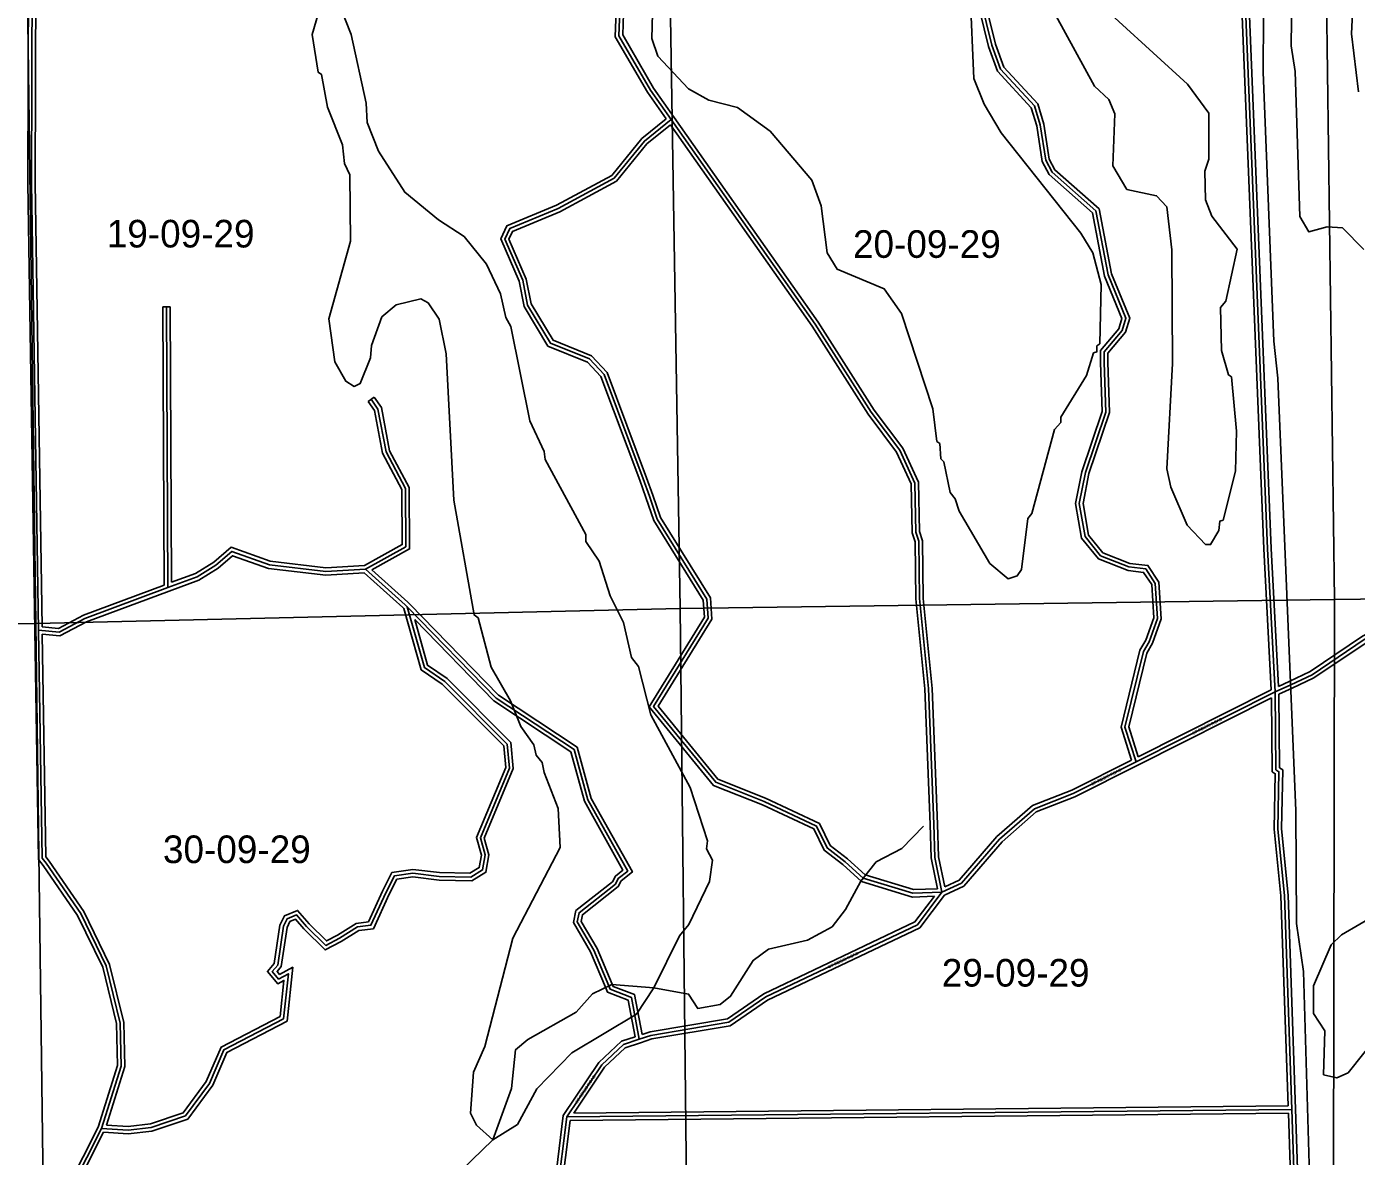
# Model space of a CAD drawing. Extents: x 418523 to 616617, y 1878279 to 2196743.
# Drawn here: x 521369 to 532209, y 1945614 to 1954823 of the extents above; entities that cross this region are included whole.
import ezdxf

# ---------------------------------------------------------------- set-up
doc = ezdxf.new("R2010")
doc.units = 0
for name, color, linetype in [('Level 1', 7, 'Continuous'), ('Level 2', 7, 'Continuous'), ('Level 31', 7, 'Continuous'), ('Level 32', 7, 'Continuous'), ('Level 34', 7, 'Continuous'), ('Level 5', 7, 'Continuous'), ('Level 7', 7, 'Continuous')]:
    doc.layers.add(name, color=color, linetype=linetype)

msp = doc.modelspace()

# ---------------------------------------------------------------- linework, layer by layer
at = {"layer": 'Level 1'}
for p, q in [((526611.251, 1955357.817), (526696.259, 1950081.338)), ((532030.742, 1950154.538), (531961.347, 1955392.847)), ((521374.355, 1955247.698), (521445.232, 1949957.34)), ((526696.259, 1950081.338), (532030.742, 1950154.538)), ((532021.415, 1944840.896), (532030.742, 1950154.538)), ((537077.111, 1950204.36), (532030.742, 1950154.538)), ((521445.232, 1949957.34), (526696.259, 1950081.338)), ((526696.259, 1950081.338), (526754.638, 1944741.059)), ((516120.644, 1949874.042), (521445.232, 1949957.34)), ((521445.232, 1949957.34), (521513.968, 1944652.99))]:
    msp.add_line(p, q, dxfattribs=at)
at = {"layer": 'Level 31'}
for p, q in [((522521.69, 1950250.578), (522510.932, 1952538.374)), ((531673.577, 1949459.202), (531847.217, 1949540.438)), ((530412.78, 1948829.271), (531546.367, 1949399.629)), ((531546.367, 1949399.629), (531673.577, 1949459.202)), ((525773.028, 1945936.891), (531683.806, 1945997.911)), ((521638.877, 1945167.711), (521979.531, 1945842.503))]:
    msp.add_line(p, q, dxfattribs=at)
for points in [[(526623.09, 1954065.213), (526454.712, 1954304.001), (526197.845, 1954746.747), (526207.389, 1955022.001), (526341.928, 1955362.998)], [(529061.468, 1955390.603), (529238.04, 1954670.32), (529309.121, 1954476.247), (529584.3, 1954177.103), (529632.339, 1954021.293), (529676.116, 1953733.492), (529727.85, 1953636.218), (530084.579, 1953321.525), (530184.387, 1952798.611), (530329.863, 1952445.369), (530299.678, 1952345.831), (530153.986, 1952171.411), (530153.06, 1952086.319), (530166.283, 1951681.526), (529999.809, 1951187.526), (529950.051, 1950935.684), (529996.753, 1950665.692), (530124.174, 1950508.886), (530354.697, 1950418.638), (530492.125, 1950402.532), (530569.83, 1950284.443), (530587.276, 1949999.642), (530520.585, 1949809.678), (530472.999, 1949728.382), (530322.621, 1949113.956), (530412.78, 1948829.271)], [(531546.367, 1949399.629), (531484.271, 1950567.169), (531300.992, 1955044.377), (531293.924, 1955394.601)], [(521466.59, 1949903.13), (521408.47, 1953547.536), (521414.688, 1955248.334)], [(526623.09, 1954065.213), (526404.995, 1953889.245), (526158.515, 1953586.826), (525701.73, 1953339.337), (525307.149, 1953176.001), (525268.431, 1953091.407), (525413.921, 1952755.601), (525452.889, 1952552.906), (525639.749, 1952243.136), (525957.74, 1952113.64), (526076.67, 1951986.304), (526395.304, 1951135.682), (526446.56, 1950994.403), (526508.775, 1950809.084), (526914.805, 1950156.715), (526924.738, 1950001.4), (526480.542, 1949281.469), (526986.412, 1948663.298), (527380.235, 1948507.002), (527808.835, 1948306.224), (527894.588, 1948129.19), (528042.801, 1948016.305), (528189.034, 1947881.608)], [(528763.386, 1948321.821), (528720.528, 1949427.115), (528648.449, 1950160.856), (528641.808, 1950627.811), (528616.984, 1950702.809), (528610.113, 1951102.853), (528486.258, 1951370.205), (528253.966, 1951679.754), (527797.996, 1952398.104), (526623.09, 1954065.213)], [(524131.077, 1950401.873), (524461.304, 1950583.246), (524457.92, 1951058.191), (524299.914, 1951356.226), (524233.535, 1951705.573), (524178.576, 1951785.411)], [(522521.69, 1950250.578), (522759.193, 1950339.176), (522912.897, 1950434.261), (523042.84, 1950544.706), (523349.165, 1950435.958), (523808.729, 1950381.574), (524131.077, 1950401.873)], [(524472.258, 1950094.453), (524456.123, 1950110.876), (524131.077, 1950401.873)], [(521466.59, 1949903.13), (521635.133, 1949887.241), (521844.468, 1949999.21), (522521.69, 1950250.578)], [(531847.217, 1949540.438), (532273.021, 1949827.381), (532758.956, 1950057.398), (533000.305, 1950163.505), (533150.726, 1950235.006), (533271.198, 1950274.969), (533308.8, 1949171.882), (533381.71, 1949136.001), (536237.165, 1949031.32), (536296.679, 1948975.851)], [(521979.531, 1945842.503), (522197.005, 1945828.621), (522384.756, 1945850.121), (522664.225, 1945944.022), (522860.475, 1946208.779), (522977.69, 1946483.279), (523464.131, 1946736.81), (523503.235, 1947102.868), (523423.694, 1947059.516), (523371.524, 1947121.89), (523416.168, 1947174.095), (523463.349, 1947490.305), (523493.419, 1947551.654), (523570.057, 1947583.016), (523651.007, 1947488.538), (523807.636, 1947334.513), (523919.298, 1947391.933), (524066.968, 1947484.499), (524175.614, 1947497.928), (524298.499, 1947763.683), (524367.575, 1947900.534), (524517.213, 1947922.546), (524733.68, 1947897.045), (524991.499, 1947891.398), (525085.694, 1947949.247), (525107.723, 1948072.085), (525068.205, 1948210.414), (525305.834, 1948779.78), (525287.47, 1948973.673), (524777.445, 1949486.06), (524611.785, 1949599.021), (524472.258, 1950094.453)], [(526114.987, 1947005.554), (525992.803, 1947295.09), (525857.708, 1947525.033), (525873.219, 1947600.983), (526168.709, 1947832.678), (526192.689, 1947879.505), (526269.429, 1947940.328), (525944.737, 1948521.14), (525831.871, 1948929.922), (525197.995, 1949350.01), (524472.258, 1950094.453)], [(521529.19, 1948003.529), (521496.004, 1948045.471), (521466.59, 1949903.13)], [(531683.806, 1945997.911), (531623.638, 1947740.38), (531567.36, 1948282.413), (531577.51, 1948749.311), (531552.483, 1948766.123), (531546.367, 1949399.629)], [(528831.013, 1947767.742), (528989.718, 1947842.107), (529299.59, 1948199.238), (529584, 1948448.454), (529901, 1948572.1), (530412.78, 1948829.271)], [(528831.013, 1947767.742), (528773.882, 1948051.226), (528763.386, 1948321.821)], [(521979.531, 1945842.503), (522139.836, 1946350.673), (522132.853, 1946700.898), (522018.012, 1947167.886), (521811.258, 1947594.115), (521529.19, 1948003.529)], [(528189.034, 1947881.608), (528593.783, 1947758.744), (528831.013, 1947767.742)], [(526363.04, 1946569.385), (526459.051, 1946601.048), (527092.925, 1946707.191), (527394.045, 1946914.512), (528630.045, 1947501.516), (528831.013, 1947767.742)], [(526363.04, 1946569.385), (526299.145, 1946910.717), (526126.952, 1946976.782), (526114.987, 1947005.554)], [(525773.028, 1945936.891), (526058.097, 1946360.996), (526233.65, 1946526.929), (526363.04, 1946569.385)], [(531757.337, 1943884.111), (531751.28, 1943971.771), (531752.969, 1944472.152), (531728.677, 1944614.06), (531683.806, 1945997.911)], [(525569.732, 1945111.752), (525636.686, 1945187.156), (525695.557, 1945311.68), (525773.028, 1945936.891)]]:
    msp.add_lwpolyline(points, dxfattribs=at)
at = {"layer": 'Level 32'}
for p, q in [((522480.932, 1952538.232), (522540.933, 1952538.514)), ((522491.592, 1950271.406), (522480.932, 1952538.232)), ((522551.489, 1950293.713), (522540.933, 1952538.514)), ((524153.865, 1951768.4), (524203.289, 1951802.421)), ((531573.962, 1949445.678), (531660.854, 1949486.371)), ((531660.865, 1949486.376), (531832.39, 1949566.621)), ((531686.29, 1949432.027), (531862.046, 1949514.252)), ((530430.75, 1948871.896), (531515.368, 1949417.616)), ((531576.554, 1949380.636), (531686.301, 1949432.032)), ((530426.265, 1948802.471), (531516.835, 1949351.183)), ((525829.737, 1945967.478), (531652.763, 1946027.592)), ((525799.575, 1945907.161), (531654.773, 1945967.608)), ((521612.096, 1945181.231), (521951.654, 1945853.85)), ((521665.659, 1945154.191), (521997.387, 1945811.3))]:
    msp.add_line(p, q, dxfattribs=at)
for points in [[(526582.367, 1954070.903), (526429.429, 1954287.797), (526167.565, 1954739.159), (526177.585, 1955028.206), (526297.426, 1955331.948)], [(526647.608, 1954082.501), (526479.996, 1954320.203), (526228.127, 1954754.336), (526237.192, 1955015.797), (526362.425, 1955333.203)], [(529037.994, 1955360.361), (529209.298, 1954661.563), (529283.003, 1954460.327), (529557.628, 1954161.783), (529603.015, 1954014.581), (529647.226, 1953723.922), (529703.92, 1953617.323), (530057.034, 1953305.817), (530155.488, 1952789.999), (530298.049, 1952443.837), (530272.74, 1952360.378), (530124.104, 1952182.435), (530123.055, 1952085.993), (530136.121, 1951685.968), (529970.755, 1951195.257), (529919.542, 1950936.046), (529968.528, 1950652.856), (530105.876, 1950483.831), (530347.363, 1950389.291), (530474.748, 1950374.363), (530540.375, 1950274.63), (530556.961, 1950003.859), (530493.235, 1949822.341), (530444.898, 1949739.763), (530291.48, 1949112.917), (530376.459, 1948844.593)], [(529099.615, 1955360.999), (529266.782, 1954679.077), (529335.24, 1954492.167), (529610.97, 1954192.423), (529661.664, 1954028.006), (529705.007, 1953743.062), (529751.78, 1953655.113), (530112.123, 1953337.232), (530213.285, 1952807.224), (530361.677, 1952446.901), (530326.616, 1952331.283), (530183.869, 1952160.388), (530183.066, 1952086.646), (530196.444, 1951677.086), (530028.862, 1951179.796), (529980.56, 1950935.321), (530024.979, 1950678.529), (530142.471, 1950533.94), (530362.03, 1950447.985), (530509.501, 1950430.701), (530599.285, 1950294.256), (530617.59, 1949995.425), (530547.935, 1949797.016), (530501.1, 1949717.001), (530353.762, 1949114.995), (530430.75, 1948871.896)], [(531515.368, 1949417.615), (531454.303, 1950565.758), (531271.004, 1955043.461), (531264.471, 1955367.146)], [(531573.962, 1949445.678), (531514.239, 1950568.579), (531330.98, 1955045.293), (531324.531, 1955364.848)], [(521436.594, 1949902.652), (521378.468, 1953547.352), (521384.686, 1955247.964)], [(521496.16, 1949930.476), (521438.471, 1953547.721), (521444.583, 1955219.019)], [(526582.367, 1954070.903), (526383.719, 1953910.626), (526139.008, 1953610.377), (525688.812, 1953366.459), (525284.778, 1953199.21), (525235.59, 1953091.741), (525385.083, 1952746.699), (525424.438, 1952541.989), (525619.206, 1952219.108), (525940.317, 1952088.343), (526050.67, 1951970.189), (526367.155, 1951125.304), (526418.235, 1950984.511), (526481.45, 1950796.21), (526885.346, 1950147.269), (526894.189, 1950009.021), (526443.78, 1949279.021), (526968.119, 1948638.281), (527368.328, 1948479.451), (527786.474, 1948283.57), (527870.711, 1948109.664), (528023.507, 1947993.288), (528173.755, 1947854.893)], [(526617.011, 1954021.759), (526426.272, 1953867.863), (526178.023, 1953563.273), (525714.649, 1953312.215), (525329.52, 1953152.793), (525301.272, 1953091.072), (525442.76, 1952764.501), (525481.34, 1952563.821), (525660.291, 1952267.163), (525975.164, 1952138.937), (526102.67, 1952002.419), (526423.452, 1951146.061), (526474.885, 1951004.295), (526536.099, 1950821.958), (526944.262, 1950166.161), (526955.287, 1949993.778), (526517.305, 1949283.917), (527004.705, 1948688.315), (527392.143, 1948534.554), (527831.198, 1948328.878), (527918.465, 1948148.716), (528062.095, 1948039.321), (528204.314, 1947908.321)], [(528733.408, 1948320.659), (528690.585, 1949425.066), (528618.469, 1950159.172), (528611.875, 1950622.767), (528587.065, 1950697.723), (528580.225, 1951095.997), (528460.365, 1951354.726), (528229.266, 1951662.686), (527773.055, 1952381.414), (526617.011, 1954021.758)], [(528793.365, 1948322.983), (528750.472, 1949429.165), (528678.429, 1950162.538), (528671.74, 1950632.855), (528646.902, 1950707.896), (528640, 1951109.71), (528512.15, 1951385.684), (528278.667, 1951696.822), (527822.936, 1952414.793), (526647.612, 1954082.496)], [(524122.506, 1950431.392), (524431.175, 1950600.926), (524427.972, 1951050.63), (524271.286, 1951346.176), (524205.242, 1951693.766), (524153.865, 1951768.4)], [(524182.65, 1950395.969), (524491.431, 1950565.565), (524487.866, 1951065.751), (524328.542, 1951366.276), (524261.83, 1951717.38), (524203.289, 1951802.421)], [(522551.489, 1950293.713), (522745.93, 1950366.249), (522895.19, 1950458.585), (523036.585, 1950578.761), (523356.031, 1950465.356), (523809.555, 1950411.686), (524122.506, 1950431.391)], [(522532.175, 1950222.469), (522772.455, 1950312.103), (522930.604, 1950409.937), (523049.096, 1950510.65), (523342.299, 1950406.561), (523807.902, 1950351.461), (524120.427, 1950371.141)], [(524445.466, 1950078.916), (524435.396, 1950089.166), (524120.427, 1950371.141)], [(524493.658, 1950115.478), (524476.85, 1950132.587), (524182.65, 1950395.969)], [(521496.16, 1949930.476), (521628.951, 1949917.956), (521832.116, 1950026.626), (522491.592, 1950271.406)], [(531832.39, 1949566.621), (532258.136, 1949853.527), (532746.499, 1950084.693), (532987.825, 1950190.79), (533139.52, 1950262.897), (533299.815, 1950316.071), (533338.17, 1949190.865), (533389.21, 1949165.746), (536249.439, 1949060.891), (536292.8, 1949020.477)], [(531862.046, 1949514.252), (532287.906, 1949801.235), (532771.414, 1950030.102), (533012.785, 1950136.219), (533161.932, 1950207.114), (533242.58, 1950233.868), (533279.428, 1949152.9), (533374.21, 1949106.255), (536224.891, 1949001.749), (536256.388, 1948972.393)], [(521497.118, 1949870.117), (521641.315, 1949856.524), (521856.82, 1949971.793), (522532.13, 1950222.452)], [(522019.665, 1945870.001), (522196.248, 1945858.731), (522378.2, 1945879.566), (522645.735, 1945969.459), (522834.271, 1946223.807), (522954.312, 1946504.925), (523436.007, 1946755.983), (523467.323, 1947049.128), (523416.458, 1947021.406), (523332.233, 1947122.105), (523387.767, 1947187.045), (523434.363, 1947499.331), (523471.5, 1947575.1), (523578.745, 1947618.986), (523672.955, 1947509.03), (523813.206, 1947371.112), (523904.445, 1947418.031), (524056.678, 1947513.456), (524155.383, 1947525.657), (524271.485, 1947776.742), (524347.808, 1947927.95), (524516.777, 1947952.806), (524735.768, 1947927.007), (524983.325, 1947921.586), (525058.537, 1947967.776), (525076.966, 1948070.533), (525036.473, 1948212.275), (525275.26, 1948784.416), (525258.617, 1948960.133), (524758.191, 1949462.877), (524585.866, 1949580.382), (524445.466, 1950078.916)], [(526142.628, 1947017.218), (526019.673, 1947308.579), (525889.405, 1947530.307), (525900.406, 1947584.177), (526192.407, 1947813.136), (526216.425, 1947860.036), (526308.076, 1947932.678), (525972.691, 1948532.616), (525857.803, 1948948.728), (525217.24, 1949373.246), (524493.74, 1950115.396)], [(521505.05, 1947985.691), (521466.167, 1948034.83), (521436.594, 1949902.656)], [(521997.388, 1945811.301), (522197.762, 1945798.511), (522391.313, 1945820.676), (522682.714, 1945918.585), (522886.68, 1946193.751), (523001.069, 1946461.633), (523492.255, 1946717.636), (523539.148, 1947156.608), (523430.929, 1947097.626), (523410.815, 1947121.674), (523444.569, 1947161.145), (523492.335, 1947481.277), (523515.338, 1947528.207), (523561.37, 1947547.046), (523629.059, 1947468.046), (523802.067, 1947297.914), (523934.151, 1947365.836), (524077.259, 1947455.541), (524195.845, 1947470.2), (524325.513, 1947750.625), (524387.343, 1947873.119), (524517.648, 1947892.286), (524731.592, 1947867.082), (524999.673, 1947861.211), (525112.85, 1947930.718), (525138.48, 1948073.636), (525099.937, 1948208.554), (525336.408, 1948775.144), (525316.323, 1948987.213), (524796.7, 1949509.242), (524637.704, 1949617.659), (524533.109, 1949989.056)], [(526087.347, 1946993.89), (525965.933, 1947281.601), (525826.01, 1947519.76), (525846.03, 1947617.789), (526145.01, 1947852.22), (526168.953, 1947898.973), (526230.782, 1947947.977), (525916.782, 1948509.663), (525805.94, 1948911.116), (525178.751, 1949326.773), (524533.109, 1949989.056)], [(521553.334, 1948021.366), (521525.84, 1948056.113), (521497.118, 1949870.117)], [(531713.789, 1945998.946), (531653.585, 1947742.448), (531597.395, 1948283.641), (531607.861, 1948765.064), (531582.33, 1948782.215), (531576.554, 1949380.636)], [(531652.763, 1946027.592), (531593.691, 1947738.311), (531537.325, 1948281.186), (531547.16, 1948733.558), (531522.636, 1948750.032), (531516.835, 1949351.183)], [(528852.875, 1947811.116), (528971.227, 1947866.574), (529278.275, 1948220.449), (529568.19, 1948474.49), (529888.788, 1948599.538), (530376.459, 1948844.594)], [(528850.478, 1947743.731), (529008.209, 1947817.641), (529320.905, 1948178.027), (529599.81, 1948422.419), (529913.214, 1948544.661), (530426.25, 1948802.465)], [(528794.637, 1947796.385), (528743.998, 1948047.659), (528733.408, 1948320.658)], [(528852.875, 1947811.116), (528803.767, 1948054.795), (528793.365, 1948322.984)], [(521951.653, 1945853.849), (522109.743, 1946355), (522102.925, 1946696.97), (521989.636, 1947157.644), (521785.26, 1947578.971), (521505.05, 1947985.691)], [(522019.666, 1945870.002), (522169.93, 1946346.346), (522162.78, 1946704.827), (522046.387, 1947178.126), (521837.255, 1947609.259), (521553.334, 1948021.366)], [(528173.755, 1947854.893), (528589.887, 1947728.574), (528768.985, 1947735.366)], [(528204.314, 1947908.321), (528597.678, 1947788.914), (528794.637, 1947796.385)], [(526372.436, 1946540.893), (526466.268, 1946571.838), (527104.45, 1946678.703), (527409.083, 1946888.441), (528649.559, 1947477.571), (528850.478, 1947743.731)], [(526386.218, 1946608.617), (526451.834, 1946630.258), (527081.4, 1946735.681), (527379.008, 1946940.582), (528610.532, 1947525.46), (528768.985, 1947735.366)], [(526328.717, 1946589.696), (526272.743, 1946888.714), (526104.192, 1946953.381), (526087.347, 1946993.89)], [(526386.218, 1946608.617), (526325.548, 1946932.721), (526149.712, 1947000.183), (526142.688, 1947017.074)], [(525744.136, 1945947.686), (526035.062, 1946380.504), (526217.92, 1946553.342), (526328.716, 1946589.696)], [(525829.737, 1945967.478), (526081.132, 1946341.487), (526249.38, 1946500.516), (526372.393, 1946540.879)], [(531787.266, 1943886.178), (531781.285, 1943972.756), (531782.977, 1944474.651), (531758.595, 1944617.091), (531713.79, 1945998.883)], [(525547.299, 1945131.673), (525611.4, 1945203.862), (525666.376, 1945320.149), (525744.136, 1945947.684)], [(525592.165, 1945091.832), (525661.972, 1945170.448), (525724.738, 1945303.211), (525799.575, 1945907.162)], [(531727.409, 1943882.042), (531721.277, 1943970.787), (531722.96, 1944469.654), (531698.759, 1944611.028), (531654.772, 1945967.608)]]:
    msp.add_lwpolyline(points, dxfattribs=at)
at = {"layer": 'Level 5'}
msp.add_line((524827.01, 1945418.472), (525169.842, 1945750.815), dxfattribs=at)
for points in [[(531903.81, 1937367.777), (531941.957, 1938868.233), (532021.266, 1940201.785), (531889.373, 1943270.026), (531891.82, 1944036.963), (531844.316, 1944812.411), (531776.677, 1947121.814), (531719.589, 1947513.812), (531714.194, 1948430.814), (531567.102, 1951957.614), (531534.736, 1952257.821), (531450.059, 1954450.581), (531452.994, 1955367.572)], [(526482.63, 1946988.751), (526765.908, 1946937.813), (526840.571, 1946820.881), (527024.075, 1946853.635), (527107.665, 1946920.037), (527291.975, 1947211.216), (527417.316, 1947302.531), (527734.332, 1947376.536), (527934.755, 1947484.261), (528043.585, 1947625.646), (528169.384, 1947858.643), (528294.924, 1948016.639), (528503.687, 1948124.364), (528679.338, 1948307.171)], [(525169.842, 1945750.815), (525321.239, 1946167.176), (525355.594, 1946483.834), (525455.895, 1946566.897), (525848.45, 1946790.708), (525982.29, 1946940.333), (526140.943, 1947014.837), (526482.63, 1946988.751)]]:
    msp.add_lwpolyline(points, dxfattribs=at)
at = {"layer": 'Level 7'}
for points in [[(531406.017, 1956309.714), (531530.373, 1956100.911), (531637.77, 1955792.145), (531686.18, 1955300.134), (531675.82, 1954666.599), (531708.515, 1954458.065), (531746.415, 1953274.167), (531821.009, 1953148.896), (531971.201, 1953190.088), (532096.214, 1953181.36), (532270.721, 1953005.738)], [(532224.819, 1954289.707), (532167.99, 1954765.038), (532185.775, 1955106.796), (532328.413, 1955398.115)], [(529993.354, 1955122.157), (530832.836, 1954352.501), (531007.154, 1954118.527), (531005.94, 1953743.388), (530972.301, 1953643.456), (530979.885, 1953410.041), (531029.488, 1953276.488), (531237.007, 1953009.044), (531143.972, 1952584.183), (531102.122, 1952534.291), (531109.318, 1952184.163), (531167.053, 1951983.9), (531191.994, 1951967.13), (531232.272, 1951525.17), (531222.897, 1951200.082), (531121.551, 1950800.271), (531096.541, 1950792.031), (531087.942, 1950716.999), (531020.892, 1950600.526), (530979.211, 1950600.655), (530979.211, 1950600.655), (530829.645, 1950759.536), (530697.277, 1951068.401), (530664.394, 1951218.555), (530708.85, 1952077.066), (530703.485, 1953002.437), (530662.909, 1953352.695), (530579.845, 1953444.656), (530338.249, 1953495.464), (530222.163, 1953687.556), (530240.206, 1954112.647), (530190.553, 1954229.519), (530074.199, 1954338.28), (529759.242, 1954914.499)], [(529059.543, 1955091.824), (529090.675, 1954399.768), (529173.38, 1954191.105), (529314.348, 1953957.231), (529961.976, 1953138.211), (530061.491, 1952979.488), (530127.357, 1952720.833), (530117.455, 1952237.351), (530092.415, 1952220.781), (530092.255, 1952170.76), (530067.215, 1952162.489), (530008.266, 1951979.284), (529798.747, 1951638.153), (529798.618, 1951596.472), (529748.438, 1951538.281), (529562.815, 1950855.281), (529529.345, 1950813.701), (529477.981, 1950397.05), (529444.511, 1950347.158), (529369.38, 1950322.376), (529219.724, 1950447.918), (528971.001, 1950873.855), (528937.979, 1950974.026), (528896.467, 1951024.167), (528847.232, 1951274.422), (528822.321, 1951299.502), (528814.379, 1951424.576), (528789.428, 1951441.316), (528756.933, 1951708.211), (528500.994, 1952484.306), (528359.927, 1952684.839), (527976.945, 1952844.437), (527894.032, 1952978.109), (527845.224, 1953361.717), (527770.889, 1953570.391), (527430.365, 1953971.606), (527164.225, 1954164.197), (526930.999, 1954223.306), (526764.574, 1954315.556), (526515.323, 1954583.108), (526465.77, 1954724.991), (526475.085, 1955033.398)], [(525169.842, 1945750.815), (525036.857, 1945867.986), (524987.165, 1945968.147), (525013.22, 1946301.546), (525105.608, 1946509.651), (525333.528, 1947392.595), (525719.345, 1948133.287), (525703.689, 1948450.135), (525587.921, 1948742.26), (525571.51, 1948825.691), (525521.687, 1948884.212), (525505.275, 1948967.604), (525397.4, 1949118.016), (525314.685, 1949326.69), (525157.176, 1949602.314), (525050.107, 1950002.782), (525016.826, 1950027.892), (524853.106, 1950962.122), (524790.235, 1952154.419), (524732.799, 1952438.045), (524641.525, 1952571.726), (524583.263, 1952605.266), (524383.029, 1952555.863), (524266.028, 1952456.219), (524181.91, 1952223.062), (524173.251, 1952123.06), (524089.203, 1951914.914), (524039.112, 1951890.073), (523972.56, 1951931.943), (523881.375, 1952090.636), (523832.468, 1952440.923), (524009.561, 1953073.93), (524002.952, 1953615.822), (523961.56, 1953707.654), (523945.376, 1953857.747), (523821.319, 1954166.613), (523772.173, 1954433.539), (523747.202, 1954450.279), (523698.195, 1954758.885), (523748.764, 1954933.79)], [(523923.997, 1954991.584), (524014.973, 1954757.869), (524138.225, 1954198.948), (524146.038, 1954040.525), (524236.984, 1953806.81), (524452.655, 1953472.666), (524727.035, 1953246.704), (524935.022, 1953112.633), (525117.7, 1952886.971), (525233.627, 1952644.856), (525274.691, 1952452.982), (525316.143, 1952377.831), (525472.09, 1951610.366), (525587.976, 1951359.911), (525596.118, 1951293.19), (525927.615, 1950683.56), (525927.417, 1950625.198), (526035.302, 1950466.486), (526126.089, 1950182.751), (526233.745, 1949965.647), (526299.551, 1949681.981), (526357.644, 1949606.791), (526456.442, 1949214.652), (526779.66, 1948621.733), (526919.98, 1948187.785), (526911.411, 1948121.123), (526961.134, 1948029.261), (526935.576, 1947854.297), (526767.739, 1947504.686), (526692.418, 1947413.223), (526482.63, 1946988.751)], [(532386.763, 1947595.023), (532086.099, 1947420.935), (532002.469, 1947337.832), (531859.68, 1947004.842), (531858.955, 1946779.757), (531950.199, 1946637.745), (531940.725, 1946279.316), (532048.997, 1946253.947), (532140.829, 1946295.329), (532525.87, 1946777.596)], [(525169.842, 1945750.815), (525370.345, 1945875.241), (525529.644, 1946166.489), (525814.035, 1946457.35), (526340.231, 1946772.464), (526482.63, 1946988.751)]]:
    msp.add_lwpolyline(points, dxfattribs=at)

# ---------------------------------------------------------------- texts
at = {"layer": 'Level 2'}
for s, p in [('19-09-29', (522023.138, 1953022.514)), ('20-09-29', (528105.51, 1952938.023)), ('30-09-29', (522481.116, 1948005.141)), ('29-09-29', (528829.365, 1946998.461))]:
    msp.add_text(s, height=225, dxfattribs=at).set_placement(p)
at = {"layer": 'Level 34'}
for rotation, p in [(26.7081722, (530878.416, 1949049.562)), (26.6789333, (530055.7, 1948635.85)), (25.40325, (527909.437, 1947145.447)), (56.091375, (525859.255, 1946042.771))]:
    msp.add_text('ST REGIS ROAD', height=25, rotation=rotation, dxfattribs=at).set_placement(p)

doc.saveas('drawing.dxf')
